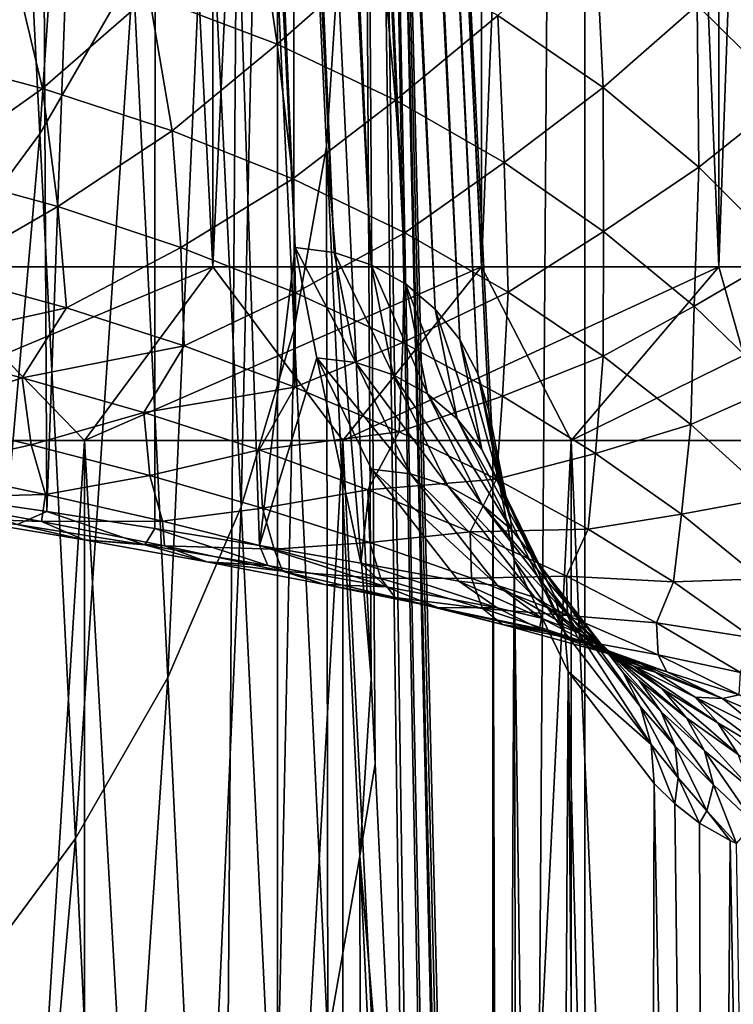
# Model space of a CAD drawing. Header units: metres. Extents: x -24 to 24, y -69 to 184.
# Tile 596 of 656: x 15.5 to 18.99, y 113.89 to 118.71. Entities that reach past the tile are written whole.
import ezdxf

# ---------------------------------------------------------------- set-up
doc = ezdxf.new("R2010")
doc.units = ezdxf.units.M
for name, color, linetype in [('367', 7, 'CONTINUOUS'), ('373', 7, 'CONTINUOUS'), ('374', 7, 'CONTINUOUS'), ('376', 7, 'CONTINUOUS'), ('386', 7, 'CONTINUOUS'), ('405', 7, 'CONTINUOUS'), ('408', 7, 'CONTINUOUS'), ('409', 7, 'CONTINUOUS'), ('410', 7, 'CONTINUOUS'), ('554', 2, 'CONTINUOUS'), ('555', 2, 'CONTINUOUS'), ('556', 2, 'CONTINUOUS'), ('563', 2, 'CONTINUOUS'), ('564', 2, 'CONTINUOUS'), ('565', 2, 'CONTINUOUS')]:
    doc.layers.add(name, color=color, linetype=linetype)

msp = doc.modelspace()

# ---------------------------------------------------------------- linework, layer by layer
at = {"layer": '367'}
for points in [[(16.758269, 145.2, -17.527775), (15.119628, -68.3, -18.959413), (15.119628, 145.2, -18.959413)], [(16.758269, -68.3, -17.527775), (15.119628, -68.3, -18.959413), (16.758269, 145.2, -17.527775)], [(18.261983, 145.2, -15.955014), (16.758269, -68.3, -17.527775), (16.758269, 145.2, -17.527775)], [(18.261983, -68.3, -15.955014), (16.758269, -68.3, -17.527775), (18.261983, 145.2, -15.955014)], [(19.618662, 145.2, -14.253792), (18.261983, -68.3, -15.955014), (18.261983, 145.2, -15.955014)], [(19.618662, -68.3, -14.253792), (18.261983, -68.3, -15.955014), (19.618662, 145.2, -14.253792)]]:
    msp.add_3dface(points, dxfattribs=at)
at = {"layer": '373'}
for points in [[(15.631097, 116.302568, 27.574328), (15.087389, 116.382998, 28.026555), (15.485821, 144.942367, 231.324587)], [(16.165378, 131.268063, 134.181485), (15.631097, 116.302568, 27.574328), (15.485821, 144.942367, 231.324587)], [(16.159215, 116.220084, 27.108123), (15.631097, 116.302568, 27.574328), (16.165378, 131.268063, 134.181485)], [(16.671175, 116.135712, 26.628619), (16.159215, 116.220084, 27.108123), (16.165378, 131.268063, 134.181485)], [(16.844891, 117.593718, 37.044727), (16.671175, 116.135712, 26.628619), (16.165378, 131.268063, 134.181485)], [(16.951601, 117.054401, 33.233213), (16.671175, 116.135712, 26.628619), (16.844891, 117.593718, 37.044727)], [(17.166639, 116.049596, 26.136403), (16.671175, 116.135712, 26.628619), (16.951601, 117.054401, 33.233213)], [(17.218841, 116.509624, 29.42258), (17.166639, 116.049596, 26.136403), (16.951601, 117.054401, 33.233213)], [(17.645401, 115.961869, 25.632019), (17.166639, 116.049596, 26.136403), (17.218841, 116.509624, 29.42258)]]:
    msp.add_3dface(points, dxfattribs=at)
at = {"layer": '374'}
for points in [[(17.053963, 118.945341, 145.651922), (17.216929, 115.486022, 122.309175), (17.133023, 130.278312, 134.327566)], [(17.811177, 102.888231, 37.190803), (17.811177, 116.604012, 37.190803), (17.133023, 130.278312, 134.327566)], [(17.216929, 115.486022, 122.309175), (17.236638, 115.067436, 119.486091), (17.133023, 130.278312, 134.327566)], [(17.236638, 115.067436, 119.486091), (17.381137, 111.999604, 98.788415), (17.133023, 130.278312, 134.327566)], [(17.381137, 111.999604, 98.788415), (17.415767, 111.264973, 93.828221), (17.133023, 130.278312, 134.327566)], [(17.415767, 111.264973, 93.828221), (17.544213, 108.542058, 75.429949), (17.133023, 130.278312, 134.327566)], [(17.544213, 108.542058, 75.429949), (17.570925, 107.976165, 71.603727), (17.133023, 130.278312, 134.327566)], [(17.570925, 107.976165, 71.603727), (17.70529, 105.130542, 52.357736), (17.133023, 130.278312, 134.327566)], [(17.70529, 105.130542, 52.357736), (17.71558, 104.912638, 50.883767), (17.133023, 130.278312, 134.327566)], [(17.71558, 104.912638, 50.883767), (17.725042, 104.71228, 49.528477), (17.133023, 130.278312, 134.327566)], [(17.725042, 104.71228, 49.528477), (17.76811, 103.800286, 43.359596), (17.133023, 130.278312, 134.327566)], [(17.76811, 103.800286, 43.359596), (17.811177, 102.888231, 37.190803), (17.133023, 130.278312, 134.327566)]]:
    msp.add_3dface(points, dxfattribs=at)
at = {"layer": '376'}
for points in [[(17.811177, 116.604012, 37.190803), (17.853955, 102.537836, 34.974335), (17.916503, 116.064702, 33.421172)], [(17.811177, 116.604012, 37.190803), (17.811177, 102.888231, 37.190803), (17.853955, 102.537836, 34.974335)], [(17.853955, 102.537836, 34.974335), (17.95109, 102.201337, 32.763533), (17.916503, 116.064702, 33.421172)], [(17.916503, 116.064702, 33.421172), (18.102058, 101.879603, 30.561874), (18.180278, 115.519943, 29.652412)], [(17.95109, 102.201337, 32.763533), (18.102058, 101.879603, 30.561874), (17.916503, 116.064702, 33.421172)], [(18.102058, 101.879603, 30.561874), (18.306062, 101.573744, 28.373115), (18.180278, 115.519943, 29.652412)], [(18.306062, 101.573744, 28.373115), (18.562049, 101.284979, 26.200826), (18.180278, 115.519943, 29.652412)], [(18.562049, 101.284979, 26.200826), (18.601391, 114.97209, 25.902511), (18.180278, 115.519943, 29.652412)], [(18.868719, 101.014628, 24.048519), (18.601391, 114.97209, 25.902511), (18.562049, 101.284979, 26.200826)], [(18.701613, 114.87287, 25.174891), (18.601391, 114.97209, 25.902511), (18.868719, 101.014628, 24.048519)], [(18.823295, 114.778167, 24.345171), (18.701613, 114.87287, 25.174891), (18.868719, 101.014628, 24.048519)], [(18.972414, 114.693046, 23.394698), (18.823295, 114.778167, 24.345171), (18.868719, 101.014628, 24.048519)], [(19.224474, 100.764134, 21.919913), (18.972414, 114.693046, 23.394698), (18.868719, 101.014628, 24.048519)], [(19.003722, 114.67872, 23.203182), (18.972414, 114.693046, 23.394698), (19.224474, 100.764134, 21.919913)]]:
    msp.add_3dface(points, dxfattribs=at)
at = {"layer": '386'}
for points in [[(15.881544, 122.380356, 193.360536), (15.421742, 121.587223, 193.474544), (15.597102, 118.149823, 170.031651)], [(16.052843, 118.940416, 169.918332), (15.881544, 122.380356, 193.360536), (15.597102, 118.149823, 170.031651)], [(15.597102, 118.149823, 170.031651), (15.421742, 121.587223, 193.474544), (15.052725, 117.416101, 170.13597)], [(16.834341, 121.546045, 169.539827), (16.675576, 120.649819, 169.670785), (16.840828, 117.194853, 146.230614)], [(16.998392, 118.087661, 146.099546), (16.834341, 121.546045, 169.539827), (16.840828, 117.194853, 146.230614)], [(17.053963, 118.945341, 145.651922), (16.834341, 121.546045, 169.539827), (16.998392, 118.087661, 146.099546)], [(16.675576, 120.649819, 169.670785), (16.413924, 119.777434, 169.797511), (16.581142, 116.325612, 146.35748)], [(16.840828, 117.194853, 146.230614), (16.675576, 120.649819, 169.670785), (16.581142, 116.325612, 146.35748)], [(16.413924, 119.777434, 169.797511), (16.052843, 118.940416, 169.918332), (16.222741, 115.491335, 146.478481)], [(16.581142, 116.325612, 146.35748), (16.413924, 119.777434, 169.797511), (16.222741, 115.491335, 146.478481)], [(16.052843, 118.940416, 169.918332), (15.597102, 118.149823, 170.031651), (15.770323, 114.702959, 146.592031)], [(16.222741, 115.491335, 146.478481), (16.052843, 118.940416, 169.918332), (15.770323, 114.702959, 146.592031)], [(17.216929, 115.486022, 122.309175), (17.053963, 118.945341, 145.651922), (16.998392, 118.087661, 146.099546)], [(15.597102, 118.149823, 170.031651), (15.052725, 117.416101, 170.13597), (15.229819, 113.970822, 146.69664)], [(15.770323, 114.702959, 146.592031), (15.597102, 118.149823, 170.031651), (15.229819, 113.970822, 146.69664)], [(16.998392, 118.087661, 146.099546), (16.840828, 117.194853, 146.230614), (17.005387, 113.725125, 122.792943)], [(17.162255, 114.615962, 122.661936), (16.998392, 118.087661, 146.099546), (17.005387, 113.725125, 122.792943)], [(17.216929, 115.486022, 122.309175), (16.998392, 118.087661, 146.099546), (17.162255, 114.615962, 122.661936)], [(16.840828, 117.194853, 146.230614), (16.581142, 116.325612, 146.35748), (16.746844, 112.857696, 122.919768)], [(17.005387, 113.725125, 122.792943), (16.840828, 117.194853, 146.230614), (16.746844, 112.857696, 122.919768)], [(16.581142, 116.325612, 146.35748), (16.222741, 115.491335, 146.478481), (16.389998, 112.024999, 123.040757)], [(16.746844, 112.857696, 122.919768), (16.581142, 116.325612, 146.35748), (16.389998, 112.024999, 123.040757)], [(16.222741, 115.491335, 146.478481), (15.770323, 114.702959, 146.592031), (15.939509, 111.237902, 123.154331)], [(16.389998, 112.024999, 123.040757), (16.222741, 115.491335, 146.478481), (15.939509, 111.237902, 123.154331)], [(17.236638, 115.067436, 119.486091), (17.216929, 115.486022, 122.309175), (17.162255, 114.615962, 122.661936)], [(17.381137, 111.999604, 98.788415), (17.236638, 115.067436, 119.486091), (17.162255, 114.615962, 122.661936)], [(15.770323, 114.702959, 146.592031), (15.229819, 113.970822, 146.69664), (15.401255, 110.506679, 123.259006)], [(15.939509, 111.237902, 123.154331), (15.770323, 114.702959, 146.592031), (15.401255, 110.506679, 123.259006)], [(17.162255, 114.615962, 122.661936), (17.005387, 113.725125, 122.792943), (17.169852, 110.254652, 99.355703)], [(17.326089, 111.143759, 99.225084), (17.162255, 114.615962, 122.661936), (17.169852, 110.254652, 99.355703)], [(17.381137, 111.999604, 98.788415), (17.162255, 114.615962, 122.661936), (17.326089, 111.143759, 99.225084)]]:
    msp.add_3dface(points, dxfattribs=at)
at = {"layer": '405'}
for points in [[(16.757082, 118.587906, 19.567877), (16.65155, 119.314199, 19.200184), (16.130378, 118.826413, 20.141932)], [(17.270272, 119.041214, 18.600216), (16.65155, 119.314199, 19.200184), (16.757082, 118.587906, 19.567877)], [(18.351819, 118.376211, 17.462704), (18.312031, 119.177664, 17.079579), (17.836452, 118.728318, 18.019077)], [(18.811788, 118.778958, 16.504849), (18.312031, 119.177664, 17.079579), (18.351819, 118.376211, 17.462704)], [(19.260001, 118.338147, 15.96368), (19.267204, 119.198256, 15.57355), (18.811788, 118.778958, 16.504849)], [(15.609487, 118.372398, 21.110286), (15.452722, 119.031806, 20.72539), (14.928723, 118.552101, 21.666234)], [(16.130378, 118.826413, 20.141932), (15.452722, 119.031806, 20.72539), (15.609487, 118.372398, 21.110286)], [(17.335417, 118.315466, 19.008305), (17.270272, 119.041214, 18.600216), (16.757082, 118.587906, 19.567877)], [(17.836452, 118.728318, 18.019077), (17.270272, 119.041214, 18.600216), (17.335417, 118.315466, 19.008305)], [(16.243756, 118.16507, 20.560046), (16.130378, 118.826413, 20.141932), (15.609487, 118.372398, 21.110286)], [(16.757082, 118.587906, 19.567877), (16.130378, 118.826413, 20.141932), (16.243756, 118.16507, 20.560046)], [(18.81866, 117.987407, 16.935144), (18.811788, 118.778958, 16.504849), (18.351819, 118.376211, 17.462704)], [(19.260001, 118.338147, 15.96368), (18.811788, 118.778958, 16.504849), (18.81866, 117.987407, 16.935144)], [(17.866808, 118.009628, 18.46867), (17.836452, 118.728318, 18.019077), (17.335417, 118.315466, 19.008305)], [(18.351819, 118.376211, 17.462704), (17.836452, 118.728318, 18.019077), (17.866808, 118.009628, 18.46867)], [(16.833851, 117.92943, 20.020041), (16.757082, 118.587906, 19.567877), (16.243756, 118.16507, 20.560046)], [(17.335417, 118.315466, 19.008305), (16.757082, 118.587906, 19.567877), (16.833851, 117.92943, 20.020041)], [(15.609487, 118.372398, 21.110286), (14.928723, 118.552101, 21.666234), (15.044145, 117.970877, 22.140279)], [(15.684544, 117.794185, 21.61509), (15.609487, 118.372398, 21.110286), (15.044145, 117.970877, 22.140279)], [(16.243756, 118.16507, 20.560046), (15.609487, 118.372398, 21.110286), (15.684544, 117.794185, 21.61509)], [(18.353033, 117.672445, 17.952851), (18.351819, 118.376211, 17.462704), (17.866808, 118.009628, 18.46867)], [(18.81866, 117.987407, 16.935144), (18.351819, 118.376211, 17.462704), (18.353033, 117.672445, 17.952851)], [(17.380927, 117.665902, 19.495257), (17.335417, 118.315466, 19.008305), (16.833851, 117.92943, 20.020041)], [(17.866808, 118.009628, 18.46867), (17.335417, 118.315466, 19.008305), (17.380927, 117.665902, 19.495257)], [(19.24047, 117.56561, 16.437978), (19.260001, 118.338147, 15.96368), (18.81866, 117.987407, 16.935144)], [(16.285349, 117.594673, 21.095565), (16.243756, 118.16507, 20.560046), (15.684544, 117.794185, 21.61509)], [(16.833851, 117.92943, 20.020041), (16.243756, 118.16507, 20.560046), (16.285349, 117.594673, 21.095565)], [(17.886302, 117.376138, 18.98938), (17.866808, 118.009628, 18.46867), (17.380927, 117.665902, 19.495257)], [(18.353033, 117.672445, 17.952851), (17.866808, 118.009628, 18.46867), (17.886302, 117.376138, 18.98938)], [(15.684544, 117.794185, 21.61509), (15.044145, 117.970877, 22.140279), (15.115851, 117.466185, 22.696976)], [(18.796947, 117.307038, 17.462419), (18.81866, 117.987407, 16.935144), (18.353033, 117.672445, 17.952851)], [(19.24047, 117.56561, 16.437978), (18.81866, 117.987407, 16.935144), (18.796947, 117.307038, 17.462419)], [(16.847502, 117.372613, 20.586155), (16.833851, 117.92943, 20.020041), (16.285349, 117.594673, 21.095565)], [(17.380927, 117.665902, 19.495257), (16.833851, 117.92943, 20.020041), (16.847502, 117.372613, 20.586155)], [(15.726012, 117.298389, 22.197619), (15.684544, 117.794185, 21.61509), (15.115851, 117.466185, 22.696976)], [(16.285349, 117.594673, 21.095565), (15.684544, 117.794185, 21.61509), (15.726012, 117.298389, 22.197619)], [(17.371845, 117.129218, 20.090422), (17.380927, 117.665902, 19.495257), (16.847502, 117.372613, 20.586155)], [(17.886302, 117.376138, 18.98938), (17.380927, 117.665902, 19.495257), (17.371845, 117.129218, 20.090422)], [(18.352216, 117.062717, 18.503976), (18.353033, 117.672445, 17.952851), (17.886302, 117.376138, 18.98938)], [(18.796947, 117.307038, 17.462419), (18.353033, 117.672445, 17.952851), (18.352216, 117.062717, 18.503976)], [(16.301882, 117.112867, 21.703449), (16.285349, 117.594673, 21.095565), (15.726012, 117.298389, 22.197619)], [(16.847502, 117.372613, 20.586155), (16.285349, 117.594673, 21.095565), (16.301882, 117.112867, 21.703449)], [(19.201427, 116.915884, 16.998691), (19.24047, 117.56561, 16.437978), (18.796947, 117.307038, 17.462419)], [(15.726012, 117.298389, 22.197619), (15.115851, 117.466185, 22.696976), (14.881652, 117.111686, 23.539949)], [(17.859936, 116.866494, 19.610047), (17.886302, 117.376138, 18.98938), (17.371845, 117.129218, 20.090422)], [(18.352216, 117.062717, 18.503976), (17.886302, 117.376138, 18.98938), (17.859936, 116.866494, 19.610047)], [(16.843916, 116.91049, 21.217843), (16.847502, 117.372613, 20.586155), (16.301882, 117.112867, 21.703449)], [(17.371845, 117.129218, 20.090422), (16.847502, 117.372613, 20.586155), (16.843916, 116.91049, 21.217843)], [(15.509923, 116.956476, 23.038847), (15.726012, 117.298389, 22.197619), (14.881652, 117.111686, 23.539949)], [(16.301882, 117.112867, 21.703449), (15.726012, 117.298389, 22.197619), (15.509923, 116.956476, 23.038847)], [(18.781074, 116.727813, 18.040143), (18.796947, 117.307038, 17.462419), (18.352216, 117.062717, 18.503976)], [(19.201427, 116.915884, 16.998691), (18.796947, 117.307038, 17.462419), (18.781074, 116.727813, 18.040143)], [(15.509923, 116.956476, 23.038847), (14.881652, 117.111686, 23.539949), (14.944101, 116.768825, 24.190958)], [(16.105494, 116.786831, 22.540407), (16.301882, 117.112867, 21.703449), (15.509923, 116.956476, 23.038847)], [(16.843916, 116.91049, 21.217843), (16.301882, 117.112867, 21.703449), (16.105494, 116.786831, 22.540407)], [(17.353045, 116.692754, 20.742613), (17.371845, 117.129218, 20.090422), (16.843916, 116.91049, 21.217843)], [(17.859936, 116.866494, 19.610047), (17.371845, 117.129218, 20.090422), (17.353045, 116.692754, 20.742613)], [(18.313678, 116.586339, 19.145906), (18.352216, 117.062717, 18.503976), (17.859936, 116.866494, 19.610047)], [(18.781074, 116.727813, 18.040143), (18.352216, 117.062717, 18.503976), (18.313678, 116.586339, 19.145906)], [(15.553186, 116.628453, 23.706244), (15.509923, 116.956476, 23.038847), (14.944101, 116.768825, 24.190958)], [(16.105494, 116.786831, 22.540407), (15.509923, 116.956476, 23.038847), (15.553186, 116.628453, 23.706244)], [(16.668635, 116.603796, 22.047441), (16.843916, 116.91049, 21.217843), (16.105494, 116.786831, 22.540407)], [(17.353045, 116.692754, 20.742613), (16.843916, 116.91049, 21.217843), (16.668635, 116.603796, 22.047441)], [(19.174165, 116.371557, 17.600943), (19.201427, 116.915884, 16.998691), (18.781074, 116.727813, 18.040143)], [(17.830623, 116.461231, 20.278543), (17.859936, 116.866494, 19.610047), (17.353045, 116.692754, 20.742613)], [(18.313678, 116.586339, 19.145906), (17.859936, 116.866494, 19.610047), (17.830623, 116.461231, 20.278543)], [(15.553186, 116.628453, 23.706244), (14.944101, 116.768825, 24.190958), (15.027047, 116.511337, 24.863347)], [(16.133799, 116.478143, 23.221856), (16.105494, 116.786831, 22.540407), (15.553186, 116.628453, 23.706244)], [(16.668635, 116.603796, 22.047441), (16.105494, 116.786831, 22.540407), (16.133799, 116.478143, 23.221856)], [(18.734327, 116.289277, 18.700174), (18.781074, 116.727813, 18.040143), (18.313678, 116.586339, 19.145906)], [(19.174165, 116.371557, 17.600943), (18.781074, 116.727813, 18.040143), (18.734327, 116.289277, 18.700174)], [(17.20012, 116.408773, 21.561196), (17.353045, 116.692754, 20.742613), (16.668635, 116.603796, 22.047441)], [(17.830623, 116.461231, 20.278543), (17.353045, 116.692754, 20.742613), (17.20012, 116.408773, 21.561196)], [(15.624045, 116.386438, 24.386899), (15.553186, 116.628453, 23.706244), (15.027047, 116.511337, 24.863347)], [(16.133799, 116.478143, 23.221856), (15.553186, 116.628453, 23.706244), (15.624045, 116.386438, 24.386899)], [(16.686104, 116.318908, 22.7392), (16.668635, 116.603796, 22.047441), (16.133799, 116.478143, 23.221856)], [(17.20012, 116.408773, 21.561196), (16.668635, 116.603796, 22.047441), (16.686104, 116.318908, 22.7392)], [(18.277751, 116.216653, 19.8271), (18.313678, 116.586339, 19.145906), (17.830623, 116.461231, 20.278543)], [(18.734327, 116.289277, 18.700174), (18.313678, 116.586339, 19.145906), (18.277751, 116.216653, 19.8271)], [(15.624045, 116.386438, 24.386899), (15.027047, 116.511337, 24.863347), (14.977133, 116.368955, 25.670902)], [(16.19588, 116.25509, 23.907438), (16.133799, 116.478143, 23.221856), (15.624045, 116.386438, 24.386899)], [(16.686104, 116.318908, 22.7392), (16.133799, 116.478143, 23.221856), (16.19588, 116.25509, 23.907438)], [(17.700923, 116.202869, 21.082573), (17.830623, 116.461231, 20.278543), (17.20012, 116.408773, 21.561196)], [(18.277751, 116.216653, 19.8271), (17.830623, 116.461231, 20.278543), (17.700923, 116.202869, 21.082573)], [(15.604259, 116.253817, 25.171094), (15.624045, 116.386438, 24.386899), (14.977133, 116.368955, 25.670902)], [(15.604259, 116.253817, 25.171094), (14.977133, 116.368955, 25.670902), (15.188625, 116.268122, 26.299877)], [(15.087389, 116.382998, 28.026555), (15.631097, 116.302568, 27.574328), (15.485126, 116.238471, 26.873158)], [(16.19588, 116.25509, 23.907438), (15.624045, 116.386438, 24.386899), (15.604259, 116.253817, 25.171094)], [(17.21056, 116.151654, 22.259034), (17.20012, 116.408773, 21.561196), (16.686104, 116.318908, 22.7392)], [(17.700923, 116.202869, 21.082573), (17.20012, 116.408773, 21.561196), (17.21056, 116.151654, 22.259034)], [(19.122017, 115.973828, 18.27707), (19.174165, 116.371557, 17.600943), (18.734327, 116.289277, 18.700174)], [(16.742492, 116.117979, 23.425735), (16.686104, 116.318908, 22.7392), (16.19588, 116.25509, 23.907438)], [(17.21056, 116.151654, 22.259034), (16.686104, 116.318908, 22.7392), (16.742492, 116.117979, 23.425735)], [(15.631097, 116.302568, 27.574328), (16.109622, 116.139793, 26.33842), (15.485126, 116.238471, 26.873158)], [(15.631097, 116.302568, 27.574328), (16.159215, 116.220084, 27.108123), (16.109622, 116.139793, 26.33842)], [(18.694763, 115.958263, 19.39153), (18.734327, 116.289277, 18.700174), (18.277751, 116.216653, 19.8271)], [(19.122017, 115.973828, 18.27707), (18.734327, 116.289277, 18.700174), (18.694763, 115.958263, 19.39153)], [(15.812478, 116.163934, 25.788936), (15.188625, 116.268122, 26.299877), (15.485126, 116.238471, 26.873158)], [(15.812478, 116.163934, 25.788936), (15.604259, 116.253817, 25.171094), (15.188625, 116.268122, 26.299877)], [(16.109622, 116.139793, 26.33842), (15.812478, 116.163934, 25.788936), (15.485126, 116.238471, 26.873158)], [(16.206233, 116.134017, 24.663645), (16.19588, 116.25509, 23.907438), (15.604259, 116.253817, 25.171094)], [(16.206233, 116.134017, 24.663645), (15.604259, 116.253817, 25.171094), (15.812478, 116.163934, 25.788936)], [(16.742492, 116.117979, 23.425735), (16.19588, 116.25509, 23.907438), (16.206233, 116.134017, 24.663645)], [(16.159215, 116.220084, 27.108123), (16.711367, 116.038455, 25.787889), (16.109622, 116.139793, 26.33842)], [(16.159215, 116.220084, 27.108123), (16.671175, 116.135712, 26.628619), (16.711367, 116.038455, 25.787889)], [(17.707625, 115.976698, 21.782819), (17.700923, 116.202869, 21.082573), (17.21056, 116.151654, 22.259034)], [(18.171667, 115.986143, 20.613805), (18.277751, 116.216653, 19.8271), (17.700923, 116.202869, 21.082573)], [(18.171667, 115.986143, 20.613805), (17.700923, 116.202869, 21.082573), (17.707625, 115.976698, 21.782819)], [(18.694763, 115.958263, 19.39153), (18.277751, 116.216653, 19.8271), (18.171667, 115.986143, 20.613805)], [(16.412686, 116.056575, 25.266367), (15.812478, 116.163934, 25.788936), (16.109622, 116.139793, 26.33842)], [(16.412686, 116.056575, 25.266367), (16.206233, 116.134017, 24.663645), (15.812478, 116.163934, 25.788936)], [(16.711367, 116.038455, 25.787889), (16.412686, 116.056575, 25.266367), (16.109622, 116.139793, 26.33842)], [(16.782713, 116.009982, 24.149461), (16.206233, 116.134017, 24.663645), (16.412686, 116.056575, 25.266367)], [(16.782713, 116.009982, 24.149461), (16.742492, 116.117979, 23.425735), (16.206233, 116.134017, 24.663645)], [(16.671175, 116.135712, 26.628619), (17.290743, 115.934503, 25.221867), (16.711367, 116.038455, 25.787889)], [(16.671175, 116.135712, 26.628619), (17.166639, 116.049596, 26.136403), (17.290743, 115.934503, 25.221867)], [(17.264031, 115.975469, 22.942813), (17.21056, 116.151654, 22.259034), (16.742492, 116.117979, 23.425735)], [(17.707625, 115.976698, 21.782819), (17.21056, 116.151654, 22.259034), (17.264031, 115.975469, 22.942813)], [(17.264031, 115.975469, 22.942813), (16.742492, 116.117979, 23.425735), (16.782713, 116.009982, 24.149461)], [(16.989086, 115.946202, 24.733189), (16.412686, 116.056575, 25.266367), (16.711367, 116.038455, 25.787889)], [(16.989086, 115.946202, 24.733189), (16.782713, 116.009982, 24.149461), (16.412686, 116.056575, 25.266367)], [(17.290743, 115.934503, 25.221867), (16.989086, 115.946202, 24.733189), (16.711367, 116.038455, 25.787889)], [(17.166639, 116.049596, 26.136403), (17.832391, 115.831968, 24.666093), (17.290743, 115.934503, 25.221867)], [(17.166639, 116.049596, 26.136403), (17.645401, 115.961869, 25.632019), (17.832391, 115.831968, 24.666093)], [(17.333796, 115.881807, 23.629974), (16.782713, 116.009982, 24.149461), (16.989086, 115.946202, 24.733189)], [(17.333796, 115.881807, 23.629974), (17.264031, 115.975469, 22.942813), (16.782713, 116.009982, 24.149461)], [(18.177568, 115.793514, 21.313137), (18.171667, 115.986143, 20.613805), (17.707625, 115.976698, 21.782819)], [(18.612492, 115.757471, 20.158241), (18.171667, 115.986143, 20.613805), (18.177568, 115.793514, 21.313137)], [(18.612492, 115.757471, 20.158241), (18.694763, 115.958263, 19.39153), (18.171667, 115.986143, 20.613805)], [(17.542092, 115.832778, 24.190308), (16.989086, 115.946202, 24.733189), (17.290743, 115.934503, 25.221867)], [(17.542092, 115.832778, 24.190308), (17.333796, 115.881807, 23.629974), (16.989086, 115.946202, 24.733189)], [(17.76076, 115.827404, 22.460543), (17.707625, 115.976698, 21.782819), (17.264031, 115.975469, 22.942813)], [(17.76076, 115.827404, 22.460543), (17.264031, 115.975469, 22.942813), (17.333796, 115.881807, 23.629974)], [(17.832391, 115.831968, 24.666093), (17.542092, 115.832778, 24.190308), (17.290743, 115.934503, 25.221867)], [(18.177568, 115.793514, 21.313137), (17.707625, 115.976698, 21.782819), (17.76076, 115.827404, 22.460543)], [(19.081592, 115.68428, 18.975128), (18.694763, 115.958263, 19.39153), (18.612492, 115.757471, 20.158241)], [(19.081592, 115.68428, 18.975128), (19.122017, 115.973828, 18.27707), (18.694763, 115.958263, 19.39153)], [(17.859898, 115.749242, 23.106655), (17.333796, 115.881807, 23.629974), (17.542092, 115.832778, 24.190308)], [(17.859898, 115.749242, 23.106655), (17.76076, 115.827404, 22.460543), (17.333796, 115.881807, 23.629974)], [(18.039942, 115.728975, 23.757277), (17.542092, 115.832778, 24.190308), (17.832391, 115.831968, 24.666093)], [(18.071749, 115.715609, 23.628384), (17.542092, 115.832778, 24.190308), (18.039942, 115.728975, 23.757277)], [(18.071749, 115.715609, 23.628384), (17.859898, 115.749242, 23.106655), (17.542092, 115.832778, 24.190308)], [(18.232982, 115.673224, 21.980524), (17.76076, 115.827404, 22.460543), (17.859898, 115.749242, 23.106655)], [(18.232982, 115.673224, 21.980524), (18.177568, 115.793514, 21.313137), (17.76076, 115.827404, 22.460543)], [(18.620591, 115.601093, 20.851758), (18.177568, 115.793514, 21.313137), (18.232982, 115.673224, 21.980524)], [(18.620591, 115.601093, 20.851758), (18.612492, 115.757471, 20.158241), (18.177568, 115.793514, 21.313137)], [(18.358629, 115.612218, 22.555193), (17.859898, 115.749242, 23.106655), (18.071749, 115.715609, 23.628384)], [(18.358629, 115.612218, 22.555193), (18.232982, 115.673224, 21.980524), (17.859898, 115.749242, 23.106655)], [(19.023563, 115.51532, 19.71739), (18.612492, 115.757471, 20.158241), (18.620591, 115.601093, 20.851758)], [(19.023563, 115.51532, 19.71739), (19.081592, 115.68428, 18.975128), (18.612492, 115.757471, 20.158241)], [(18.539978, 115.555687, 21.938252), (18.232982, 115.673224, 21.980524), (18.358629, 115.612218, 22.555193)], [(18.663172, 115.518414, 21.537707), (18.232982, 115.673224, 21.980524), (18.539978, 115.555687, 21.938252)], [(18.663172, 115.518414, 21.537707), (18.620591, 115.601093, 20.851758), (18.232982, 115.673224, 21.980524)], [(19.017216, 115.406534, 20.442931), (18.620591, 115.601093, 20.851758), (18.663172, 115.518414, 21.537707)], [(19.017216, 115.406534, 20.442931), (19.023563, 115.51532, 19.71739), (18.620591, 115.601093, 20.851758)]]:
    msp.add_3dface(points, dxfattribs=at)
at = {"layer": '408'}
for points in [[(17.142408, 117.030893, 33.245891), (16.844891, 117.593718, 37.044727), (17.035234, 117.569292, 37.049495)], [(16.951601, 117.054401, 33.233213), (16.844891, 117.593718, 37.044727), (17.142408, 117.030893, 33.245891)], [(17.217322, 117.509296, 37.059212), (17.324873, 116.97152, 33.263261), (17.035234, 117.569292, 37.049495)], [(17.324873, 116.97152, 33.263261), (17.142408, 117.030893, 33.245891), (17.035234, 117.569292, 37.049495)], [(17.384444, 117.41594, 37.073522), (17.492223, 116.878485, 33.28468), (17.217322, 117.509296, 37.059212)], [(17.492223, 116.878485, 33.28468), (17.324873, 116.97152, 33.263261), (17.217322, 117.509296, 37.059212)], [(17.530442, 117.292665, 37.091895), (17.638247, 116.755242, 33.309351), (17.384444, 117.41594, 37.073522)], [(17.638247, 116.755242, 33.309351), (17.492223, 116.878485, 33.28468), (17.384444, 117.41594, 37.073522)], [(17.649936, 117.144013, 37.113657), (17.757524, 116.606366, 33.33636), (17.530442, 117.292665, 37.091895)], [(17.757524, 116.606366, 33.33636), (17.638247, 116.755242, 33.309351), (17.530442, 117.292665, 37.091895)], [(17.738523, 116.975462, 37.138003), (17.845626, 116.437383, 33.364702), (17.649936, 117.144013, 37.113657)], [(17.845626, 116.437383, 33.364702), (17.757524, 116.606366, 33.33636), (17.649936, 117.144013, 37.113657)], [(17.409737, 116.486998, 29.443225), (16.951601, 117.054401, 33.233213), (17.142408, 117.030893, 33.245891)], [(17.218841, 116.509624, 29.42258), (16.951601, 117.054401, 33.233213), (17.409737, 116.486998, 29.443225)], [(17.324873, 116.97152, 33.263261), (17.59221, 116.428225, 29.468298), (17.142408, 117.030893, 33.245891)], [(17.59221, 116.428225, 29.468298), (17.409737, 116.486998, 29.443225), (17.142408, 117.030893, 33.245891)], [(17.492223, 116.878485, 33.28468), (17.759439, 116.3355, 29.496861), (17.324873, 116.97152, 33.263261)], [(17.759439, 116.3355, 29.496861), (17.59221, 116.428225, 29.468298), (17.324873, 116.97152, 33.263261)], [(17.792938, 116.793223, 37.164039), (17.899283, 116.254567, 33.393327), (17.738523, 116.975462, 37.138003)], [(17.899283, 116.254567, 33.393327), (17.845626, 116.437383, 33.364702), (17.738523, 116.975462, 37.138003)], [(17.638247, 116.755242, 33.309351), (17.905175, 116.21229, 29.527847), (17.492223, 116.878485, 33.28468)], [(17.905175, 116.21229, 29.527847), (17.759439, 116.3355, 29.496861), (17.492223, 116.878485, 33.28468)], [(17.757524, 116.606366, 33.33636), (18.023967, 116.063201, 29.560097), (17.638247, 116.755242, 33.309351)], [(18.023967, 116.063201, 29.560097), (17.905175, 116.21229, 29.527847), (17.638247, 116.755242, 33.309351)], [(17.811177, 116.604012, 37.190803), (17.899283, 116.254567, 33.393327), (17.792938, 116.793223, 37.164039)], [(17.845626, 116.437383, 33.364702), (18.111378, 115.893805, 29.592405), (17.757524, 116.606366, 33.33636)], [(18.111378, 115.893805, 29.592405), (18.023967, 116.063201, 29.560097), (17.757524, 116.606366, 33.33636)], [(17.811177, 116.604012, 37.190803), (17.916503, 116.064702, 33.421172), (17.899283, 116.254567, 33.393327)], [(17.645401, 115.961869, 25.632019), (17.218841, 116.509624, 29.42258), (17.835082, 115.940162, 25.659365)], [(17.218841, 116.509624, 29.42258), (17.409737, 116.486998, 29.443225), (17.835082, 115.940162, 25.659365)], [(17.835082, 115.940162, 25.659365), (17.409737, 116.486998, 29.443225), (18.017407, 115.882097, 25.692227)], [(17.409737, 116.486998, 29.443225), (17.59221, 116.428225, 29.468298), (18.017407, 115.882097, 25.692227)], [(18.017407, 115.882097, 25.692227), (17.59221, 116.428225, 29.468298), (18.18439, 115.789725, 25.727987)], [(17.59221, 116.428225, 29.468298), (17.759439, 116.3355, 29.496861), (18.18439, 115.789725, 25.727987)], [(17.899283, 116.254567, 33.393327), (18.164139, 115.710434, 29.623565), (17.845626, 116.437383, 33.364702)], [(18.164139, 115.710434, 29.623565), (18.111378, 115.893805, 29.592405), (17.845626, 116.437383, 33.364702)], [(18.18439, 115.789725, 25.727987), (17.759439, 116.3355, 29.496861), (18.329733, 115.666527, 25.765308)], [(17.759439, 116.3355, 29.496861), (17.905175, 116.21229, 29.527847), (18.329733, 115.666527, 25.765308)], [(17.916503, 116.064702, 33.421172), (18.164139, 115.710434, 29.623565), (17.899283, 116.254567, 33.393327)], [(18.329733, 115.666527, 25.765308), (17.905175, 116.21229, 29.527847), (18.447956, 115.517149, 25.802795)], [(17.905175, 116.21229, 29.527847), (18.023967, 116.063201, 29.560097), (18.447956, 115.517149, 25.802795)], [(17.916503, 116.064702, 33.421172), (18.180278, 115.519943, 29.652412), (18.164139, 115.710434, 29.623565)], [(18.447956, 115.517149, 25.802795), (18.023967, 116.063201, 29.560097), (18.534599, 115.347224, 25.839045)], [(18.023967, 116.063201, 29.560097), (18.111378, 115.893805, 29.592405), (18.534599, 115.347224, 25.839045)], [(18.534599, 115.347224, 25.839045), (18.111378, 115.893805, 29.592405), (18.586396, 115.163158, 25.872703)], [(18.111378, 115.893805, 29.592405), (18.164139, 115.710434, 29.623565), (18.586396, 115.163158, 25.872703)], [(18.164139, 115.710434, 29.623565), (18.180278, 115.519943, 29.652412), (18.586396, 115.163158, 25.872703)], [(18.180278, 115.519943, 29.652412), (18.601391, 114.97209, 25.902511), (18.586396, 115.163158, 25.872703)]]:
    msp.add_3dface(points, dxfattribs=at)
at = {"layer": '409'}
for points in [[(17.645401, 115.961869, 25.632019), (17.835082, 115.940162, 25.659365), (18.050714, 115.780834, 24.544874)], [(17.832391, 115.831968, 24.666093), (17.645401, 115.961869, 25.632019), (18.050714, 115.780834, 24.544874)], [(18.050714, 115.780834, 24.544874), (17.835082, 115.940162, 25.659365), (18.237721, 115.705759, 24.53743)], [(17.835082, 115.940162, 25.659365), (18.017407, 115.882097, 25.692227), (18.237721, 115.705759, 24.53743)], [(18.237721, 115.705759, 24.53743), (18.017407, 115.882097, 25.692227), (18.39242, 115.607351, 24.602174)], [(18.017407, 115.882097, 25.692227), (18.18439, 115.789725, 25.727987), (18.39242, 115.607351, 24.602174)], [(18.039942, 115.728975, 23.757277), (17.832391, 115.831968, 24.666093), (18.050714, 115.780834, 24.544874)], [(18.39242, 115.607351, 24.602174), (18.18439, 115.789725, 25.727987), (18.528382, 115.476475, 24.64601)], [(18.18439, 115.789725, 25.727987), (18.329733, 115.666527, 25.765308), (18.528382, 115.476475, 24.64601)], [(18.310681, 115.642746, 23.434381), (18.039942, 115.728975, 23.757277), (18.050714, 115.780834, 24.544874)], [(18.310681, 115.642746, 23.434381), (18.050714, 115.780834, 24.544874), (18.237721, 115.705759, 24.53743)], [(18.071749, 115.715609, 23.628384), (18.039942, 115.728975, 23.757277), (18.310681, 115.642746, 23.434381)], [(18.358629, 115.612218, 22.555193), (18.071749, 115.715609, 23.628384), (18.310681, 115.642746, 23.434381)], [(18.637863, 115.436119, 23.478748), (18.237721, 115.705759, 24.53743), (18.39242, 115.607351, 24.602174)], [(18.501775, 115.546077, 23.386093), (18.237721, 115.705759, 24.53743), (18.637863, 115.436119, 23.478748)], [(18.501775, 115.546077, 23.386093), (18.310681, 115.642746, 23.434381), (18.237721, 115.705759, 24.53743)], [(18.608135, 115.516206, 22.327266), (18.310681, 115.642746, 23.434381), (18.501775, 115.546077, 23.386093)], [(18.608135, 115.516206, 22.327266), (18.358629, 115.612218, 22.555193), (18.310681, 115.642746, 23.434381)], [(18.528382, 115.476475, 24.64601), (18.329733, 115.666527, 25.765308), (18.635082, 115.322027, 24.693781)], [(18.329733, 115.666527, 25.765308), (18.447956, 115.517149, 25.802795), (18.635082, 115.322027, 24.693781)], [(18.539978, 115.555687, 21.938252), (18.358629, 115.612218, 22.555193), (18.608135, 115.516206, 22.327266)], [(18.758828, 115.293639, 23.528045), (18.39242, 115.607351, 24.602174), (18.528382, 115.476475, 24.64601)], [(18.637863, 115.436119, 23.478748), (18.39242, 115.607351, 24.602174), (18.758828, 115.293639, 23.528045)], [(18.911753, 115.269189, 22.356058), (18.501775, 115.546077, 23.386093), (18.637863, 115.436119, 23.478748)], [(18.800813, 115.393538, 22.236866), (18.501775, 115.546077, 23.386093), (18.911753, 115.269189, 22.356058)], [(18.800813, 115.393538, 22.236866), (18.608135, 115.516206, 22.327266), (18.501775, 115.546077, 23.386093)], [(18.934845, 115.38737, 21.221945), (18.539978, 115.555687, 21.938252), (18.608135, 115.516206, 22.327266)], [(18.663172, 115.518414, 21.537707), (18.539978, 115.555687, 21.938252), (18.934845, 115.38737, 21.221945)], [(18.635082, 115.322027, 24.693781), (18.447956, 115.517149, 25.802795), (18.704048, 115.154841, 24.771403)], [(18.447956, 115.517149, 25.802795), (18.534599, 115.347224, 25.839045), (18.704048, 115.154841, 24.771403)], [(18.934845, 115.38737, 21.221945), (18.608135, 115.516206, 22.327266), (18.800813, 115.393538, 22.236866)], [(19.017216, 115.406534, 20.442931), (18.663172, 115.518414, 21.537707), (18.934845, 115.38737, 21.221945)], [(18.847746, 115.131342, 23.585009), (18.528382, 115.476475, 24.64601), (18.635082, 115.322027, 24.693781)], [(18.758828, 115.293639, 23.528045), (18.528382, 115.476475, 24.64601), (18.847746, 115.131342, 23.585009)], [(19.01183, 115.113231, 22.409536), (18.637863, 115.436119, 23.478748), (18.758828, 115.293639, 23.528045)], [(18.911753, 115.269189, 22.356058), (18.637863, 115.436119, 23.478748), (19.01183, 115.113231, 22.409536)], [(19.279016, 115.240972, 20.116514), (19.017216, 115.406534, 20.442931), (18.934845, 115.38737, 21.221945)], [(19.20336, 115.096162, 21.232446), (18.800813, 115.393538, 22.236866), (18.911753, 115.269189, 22.356058)], [(19.123942, 115.234529, 21.087857), (18.800813, 115.393538, 22.236866), (19.20336, 115.096162, 21.232446)], [(19.123942, 115.234529, 21.087857), (18.934845, 115.38737, 21.221945), (18.800813, 115.393538, 22.236866)], [(19.279016, 115.240972, 20.116514), (18.934845, 115.38737, 21.221945), (19.123942, 115.234529, 21.087857)], [(18.704048, 115.154841, 24.771403), (18.534599, 115.347224, 25.839045), (18.717947, 115.000457, 24.980289)], [(18.534599, 115.347224, 25.839045), (18.586396, 115.163158, 25.872703), (18.717947, 115.000457, 24.980289)], [(18.891802, 114.965103, 23.703055), (18.635082, 115.322027, 24.693781), (18.704048, 115.154841, 24.771403)], [(18.847746, 115.131342, 23.585009), (18.635082, 115.322027, 24.693781), (18.891802, 114.965103, 23.703055)], [(19.076922, 114.942424, 22.47456), (18.758828, 115.293639, 23.528045), (18.847746, 115.131342, 23.585009)], [(19.01183, 115.113231, 22.409536), (18.758828, 115.293639, 23.528045), (19.076922, 114.942424, 22.47456)], [(19.276466, 114.927257, 21.289085), (18.911753, 115.269189, 22.356058), (19.01183, 115.113231, 22.409536)], [(19.20336, 115.096162, 21.232446), (18.911753, 115.269189, 22.356058), (19.276466, 114.927257, 21.289085)], [(18.586396, 115.163158, 25.872703), (18.701613, 114.87287, 25.174891), (18.717947, 115.000457, 24.980289)], [(18.601391, 114.97209, 25.902511), (18.701613, 114.87287, 25.174891), (18.586396, 115.163158, 25.872703)], [(18.85905, 114.838637, 24.087024), (18.704048, 115.154841, 24.771403), (18.717947, 115.000457, 24.980289)], [(18.891802, 114.965103, 23.703055), (18.704048, 115.154841, 24.771403), (18.85905, 114.838637, 24.087024)], [(19.090125, 114.777644, 22.632269), (18.847746, 115.131342, 23.585009), (18.891802, 114.965103, 23.703055)], [(19.076922, 114.942424, 22.47456), (18.847746, 115.131342, 23.585009), (19.090125, 114.777644, 22.632269)], [(18.701613, 114.87287, 25.174891), (18.823295, 114.778167, 24.345171), (18.717947, 115.000457, 24.980289)], [(18.823295, 114.778167, 24.345171), (18.85905, 114.838637, 24.087024), (18.717947, 115.000457, 24.980289)], [(19.003722, 114.67872, 23.203182), (18.891802, 114.965103, 23.703055), (18.85905, 114.838637, 24.087024)], [(19.003722, 114.67872, 23.203182), (19.090125, 114.777644, 22.632269), (18.891802, 114.965103, 23.703055)], [(18.823295, 114.778167, 24.345171), (18.972414, 114.693046, 23.394698), (18.85905, 114.838637, 24.087024)], [(18.972414, 114.693046, 23.394698), (19.003722, 114.67872, 23.203182), (18.85905, 114.838637, 24.087024)]]:
    msp.add_3dface(points, dxfattribs=at)
at = {"layer": '410'}
for points in [[(16.844891, 117.593718, 37.044727), (16.165378, 131.268063, 134.181485), (15.676563, 144.918379, 231.329295)], [(15.67907, 144.917814, 231.329393), (17.035234, 117.569292, 37.049495), (15.676563, 144.918379, 231.329295)], [(17.035234, 117.569292, 37.049495), (16.844891, 117.593718, 37.044727), (15.676563, 144.918379, 231.329295)], [(15.859105, 144.858676, 231.338974), (17.035234, 117.569292, 37.049495), (15.67907, 144.917814, 231.329393)], [(15.865059, 144.856053, 231.339384), (17.217322, 117.509296, 37.059212), (15.859105, 144.858676, 231.338974)], [(17.217322, 117.509296, 37.059212), (17.035234, 117.569292, 37.049495), (15.859105, 144.858676, 231.338974)], [(16.026699, 144.765466, 231.353264), (17.217322, 117.509296, 37.059212), (15.865059, 144.856053, 231.339384)], [(16.035253, 144.759503, 231.354163), (17.384444, 117.41594, 37.073522), (16.026699, 144.765466, 231.353264)], [(17.384444, 117.41594, 37.073522), (17.217322, 117.509296, 37.059212), (16.026699, 144.765466, 231.353264)], [(16.173145, 144.642195, 231.371638), (17.384444, 117.41594, 37.073522), (16.035253, 144.759503, 231.354163)], [(16.183097, 144.631881, 231.373159), (17.530442, 117.292665, 37.091895), (16.173145, 144.642195, 231.371638)], [(17.530442, 117.292665, 37.091895), (17.384444, 117.41594, 37.073522), (16.173145, 144.642195, 231.371638)], [(16.293029, 144.493422, 231.393416), (17.530442, 117.292665, 37.091895), (16.183097, 144.631881, 231.373159)], [(16.3029, 144.478102, 231.395641), (17.649936, 117.144013, 37.113657), (16.293029, 144.493422, 231.393416)], [(17.649936, 117.144013, 37.113657), (17.530442, 117.292665, 37.091895), (16.293029, 144.493422, 231.393416)], [(16.381917, 144.324648, 231.417793), (17.649936, 117.144013, 37.113657), (16.3029, 144.478102, 231.395641)], [(16.390047, 144.304087, 231.420744), (17.738523, 116.975462, 37.138003), (16.381917, 144.324648, 231.417793)], [(17.738523, 116.975462, 37.138003), (17.649936, 117.144013, 37.113657), (16.381917, 144.324648, 231.417793)], [(16.436522, 144.142116, 231.443867), (17.738523, 116.975462, 37.138003), (16.390047, 144.304087, 231.420744)], [(16.441183, 144.116536, 231.4475), (17.792938, 116.793223, 37.164039), (16.436522, 144.142116, 231.443867)], [(17.792938, 116.793223, 37.164039), (17.738523, 116.975462, 37.138003), (16.436522, 144.142116, 231.443867)], [(16.454825, 143.952573, 231.470675), (17.792938, 116.793223, 37.164039), (16.441183, 144.116536, 231.4475)], [(16.454825, 143.952573, 231.470675), (17.133023, 130.278312, 134.327566), (17.792938, 116.793223, 37.164039)], [(17.133023, 130.278312, 134.327566), (17.811177, 116.604012, 37.190803), (17.792938, 116.793223, 37.164039)]]:
    msp.add_3dface(points, dxfattribs=at)
at = {"layer": '554'}
for points in [[(16.442917, 117.5, -14.989762), (14.989728, 145.7, -16.442948), (14.989762, 117.5, -16.442917)], [(16.442948, 145.7, -14.989728), (14.989728, 145.7, -16.442948), (16.442917, 117.5, -14.989762)], [(17.755823, 117.5, -13.408701), (16.442948, 145.7, -14.989728), (16.442917, 117.5, -14.989762)], [(17.755883, 145.7, -13.408621), (16.442948, 145.7, -14.989728), (17.755823, 117.5, -13.408701)], [(18.91731, 117.5, -11.71315), (17.755883, 145.7, -13.408621), (17.755823, 117.5, -13.408701)], [(18.917331, 145.7, -11.713116), (17.755883, 145.7, -13.408621), (18.91731, 117.5, -11.71315)], [(19.917416, 117.5, -9.917613), (18.917331, 145.7, -11.713116), (18.91731, 117.5, -11.71315)], [(19.917383, 145.7, -9.917678), (18.917331, 145.7, -11.713116), (19.917416, 117.5, -9.917613)]]:
    msp.add_3dface(points, dxfattribs=at)
at = {"layer": '555'}
for points in [[(15.814761, 116.65, -14.41712), (14.989762, 117.5, -16.442917), (14.41712, 116.65, -15.814761)], [(16.442917, 117.5, -14.989762), (14.989762, 117.5, -16.442917), (15.814761, 116.65, -14.41712)], [(17.077511, 116.65, -12.896458), (16.442917, 117.5, -14.989762), (15.814761, 116.65, -14.41712)], [(17.755823, 117.5, -13.408701), (16.442917, 117.5, -14.989762), (17.077511, 116.65, -12.896458)], [(18.194626, 116.65, -11.265681), (17.755823, 117.5, -13.408701), (17.077511, 116.65, -12.896458)], [(18.91731, 117.5, -11.71315), (17.755823, 117.5, -13.408701), (18.194626, 116.65, -11.265681)], [(19.156526, 116.65, -9.538738), (18.91731, 117.5, -11.71315), (18.194626, 116.65, -11.265681)], [(19.917416, 117.5, -9.917613), (18.91731, 117.5, -11.71315), (19.156526, 116.65, -9.538738)]]:
    msp.add_3dface(points, dxfattribs=at)
at = {"layer": '556'}
for points in [[(15.814761, 94.2, -14.41712), (14.41712, 116.65, -15.814761), (14.41712, 94.2, -15.814761)], [(15.814761, 116.65, -14.41712), (14.41712, 116.65, -15.814761), (15.814761, 94.2, -14.41712)], [(17.077511, 94.2, -12.896458), (15.814761, 116.65, -14.41712), (15.814761, 94.2, -14.41712)], [(17.077511, 116.65, -12.896458), (15.814761, 116.65, -14.41712), (17.077511, 94.2, -12.896458)], [(18.194626, 94.2, -11.265681), (17.077511, 116.65, -12.896458), (17.077511, 94.2, -12.896458)], [(18.194626, 116.65, -11.265681), (17.077511, 116.65, -12.896458), (18.194626, 94.2, -11.265681)], [(19.156526, 94.2, -9.538738), (18.194626, 116.65, -11.265681), (18.194626, 94.2, -11.265681)], [(19.156526, 116.65, -9.538738), (18.194626, 116.65, -11.265681), (19.156526, 94.2, -9.538738)]]:
    msp.add_3dface(points, dxfattribs=at)
at = {"layer": '563'}
for points in [[(14.989728, 145.7, 16.442948), (16.442948, 145.7, 14.989728), (14.989762, 117.5, 16.442917)], [(14.989762, 117.5, 16.442917), (16.442948, 145.7, 14.989728), (16.442917, 117.5, 14.989762)], [(16.442917, 117.5, 14.989762), (17.755883, 145.7, 13.408621), (17.755823, 117.5, 13.408701)], [(16.442948, 145.7, 14.989728), (17.755883, 145.7, 13.408621), (16.442917, 117.5, 14.989762)], [(17.755823, 117.5, 13.408701), (18.917331, 145.7, 11.713116), (18.91731, 117.5, 11.71315)], [(17.755883, 145.7, 13.408621), (18.917331, 145.7, 11.713116), (17.755823, 117.5, 13.408701)], [(18.91731, 117.5, 11.71315), (19.917383, 145.7, 9.917678), (19.917416, 117.5, 9.917613)], [(18.917331, 145.7, 11.713116), (19.917383, 145.7, 9.917678), (18.91731, 117.5, 11.71315)]]:
    msp.add_3dface(points, dxfattribs=at)
at = {"layer": '564'}
for points in [[(14.41712, 116.65, 15.814761), (16.442917, 117.5, 14.989762), (15.814761, 116.65, 14.41712)], [(14.989762, 117.5, 16.442917), (16.442917, 117.5, 14.989762), (14.41712, 116.65, 15.814761)], [(15.814761, 116.65, 14.41712), (17.755823, 117.5, 13.408701), (17.077511, 116.65, 12.896458)], [(16.442917, 117.5, 14.989762), (17.755823, 117.5, 13.408701), (15.814761, 116.65, 14.41712)], [(17.077511, 116.65, 12.896458), (18.91731, 117.5, 11.71315), (18.194626, 116.65, 11.265681)], [(17.755823, 117.5, 13.408701), (18.91731, 117.5, 11.71315), (17.077511, 116.65, 12.896458)], [(18.194626, 116.65, 11.265681), (19.917416, 117.5, 9.917613), (19.156526, 116.65, 9.538738)], [(18.91731, 117.5, 11.71315), (19.917416, 117.5, 9.917613), (18.194626, 116.65, 11.265681)]]:
    msp.add_3dface(points, dxfattribs=at)
at = {"layer": '565'}
for points in [[(14.41712, 94.2, 15.814761), (15.814761, 116.65, 14.41712), (15.814761, 94.2, 14.41712)], [(14.41712, 116.65, 15.814761), (15.814761, 116.65, 14.41712), (14.41712, 94.2, 15.814761)], [(15.814761, 94.2, 14.41712), (17.077511, 116.65, 12.896458), (17.077511, 94.2, 12.896458)], [(15.814761, 116.65, 14.41712), (17.077511, 116.65, 12.896458), (15.814761, 94.2, 14.41712)], [(17.077511, 94.2, 12.896458), (18.194626, 116.65, 11.265681), (18.194626, 94.2, 11.265681)], [(17.077511, 116.65, 12.896458), (18.194626, 116.65, 11.265681), (17.077511, 94.2, 12.896458)], [(18.194626, 94.2, 11.265681), (19.156526, 116.65, 9.538738), (19.156526, 94.2, 9.538738)], [(18.194626, 116.65, 11.265681), (19.156526, 116.65, 9.538738), (18.194626, 94.2, 11.265681)]]:
    msp.add_3dface(points, dxfattribs=at)

doc.saveas('drawing.dxf')
